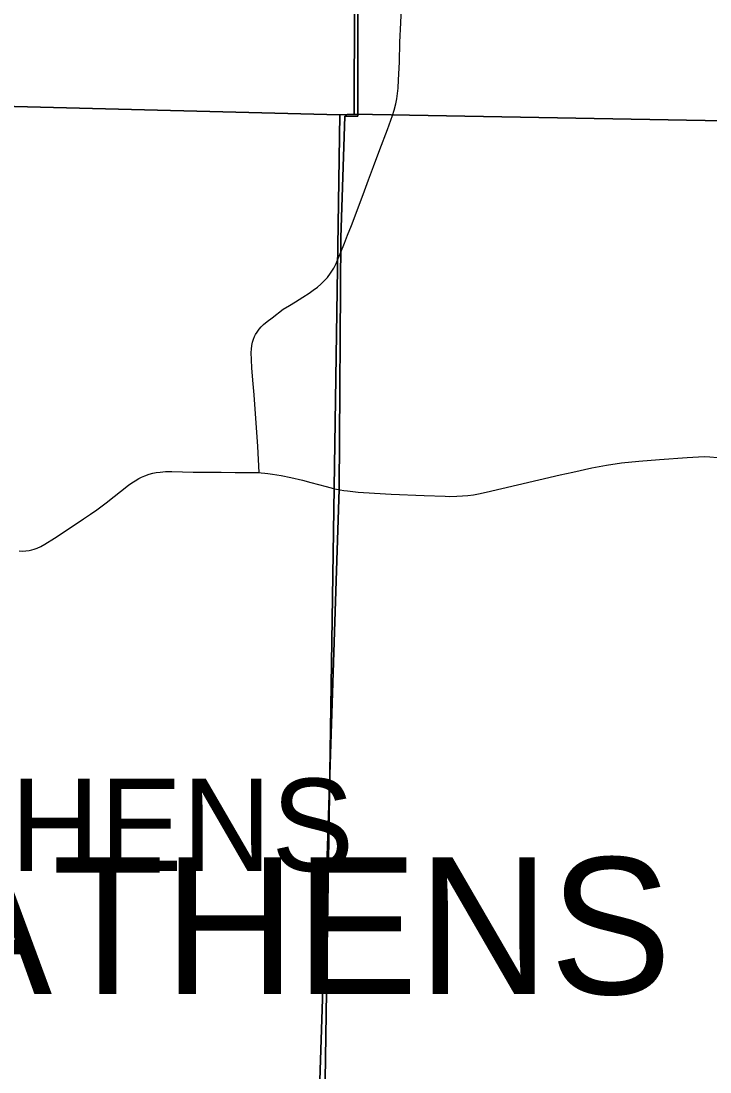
# Model space of a CAD drawing. Extents: x 0 to 34, y 0 to 22.
# Drawn here: x 5.947 to 6.653, y 17.611 to 18.687 of the extents above; entities that cross this region are included whole.
import ezdxf

# ---------------------------------------------------------------- set-up
doc = ezdxf.new("R2010")
doc.units = 0
for name, color, linetype in [('GM_X_Corporation', 7, 'Continuous'), ('GM_X_Corporation_Text', 7, 'Continuous'), ('GM_X_County_Road', 7, 'Continuous'), ('GM_X_State_Route', 7, 'Continuous'), ('SH_Text', 7, 'Continuous')]:
    doc.layers.add(name, color=color, linetype=linetype)

msp = doc.modelspace()

# ---------------------------------------------------------------- linework, layer by layer
at = {"layer": 'GM_X_Corporation'}
for points in [[(6.2895, 20.4), (2.6, 20.4), (2.6, 16.6918), (3.1555, 16.6686), (3.1684, 16.6682), (4.0515, 16.6368), (4.1011, 16.6362), (4.1867, 16.6352), (4.5473, 16.6256), (4.6351, 16.6229), (5.4202, 16.5982), (6.0834, 16.5816), (6.2194, 16.578), (6.2729, 18.2077), (6.2744, 18.4654), (6.2786, 18.5898), (6.292, 18.5898), (6.2926, 19.1539), (6.2942, 19.6131), (6.2595, 19.6124)], [(9.4, 16.4853), (9.4, 20.4), (6.2895, 20.4), (6.2595, 19.6124), (6.2942, 19.6131), (6.2926, 19.1539), (6.292, 18.5898), (6.2786, 18.5898), (6.2744, 18.4654), (6.2729, 18.2077), (6.2194, 16.578), (8.0963, 16.5226), (9.09, 16.4927)], [(6.258, 19.6163), (6.2913, 19.615), (6.2882, 18.592), (6.2734, 18.5913), (5.2602, 18.6174), (5.2887, 19.6211)], [(6.2913, 19.615), (7.2834, 19.5867), (7.3046, 19.5855), (7.291, 18.5737), (6.2882, 18.592)], [(6.2734, 18.5913), (6.258, 17.5799), (5.2318, 17.611), (5.2602, 18.6174)], [(6.2734, 18.5913), (6.2882, 18.592), (7.291, 18.5737), (7.261, 17.5518), (6.258, 17.5799)]]:
    msp.add_lwpolyline(points, close=True, dxfattribs=at)
at = {"layer": 'GM_X_County_Road'}
for points in [[(6.2814, 18.4679), (6.2855, 18.478), (6.2974, 18.5095), (6.3029, 18.5247), (6.3079, 18.5382), (6.3146, 18.5558), (6.3222, 18.5763), (6.3258, 18.5857), (6.3275, 18.5907), (6.3291, 18.5962), (6.3307, 18.6026), (6.3317, 18.6078), (6.3325, 18.6133), (6.3331, 18.6185), (6.3336, 18.6271), (6.3345, 18.6453), (6.3351, 18.6659), (6.3359, 18.6855), (6.3368, 18.7017)], [(6.1907, 18.2247), (6.1895, 18.2514), (6.1856, 18.3043), (6.1845, 18.3195), (6.1834, 18.3321), (6.1829, 18.3404), (6.1828, 18.3478), (6.183, 18.3513), (6.1833, 18.355), (6.184, 18.3582), (6.1849, 18.3614), (6.1861, 18.3642), (6.1872, 18.3662), (6.1887, 18.3685), (6.1908, 18.3716), (6.1928, 18.374), (6.1953, 18.3764), (6.199, 18.3796), (6.2041, 18.3834), (6.2156, 18.392), (6.2218, 18.396), (6.2281, 18.3997), (6.2357, 18.4044), (6.242, 18.4085), (6.2463, 18.4116), (6.2505, 18.4147), (6.2541, 18.4178), (6.2576, 18.4212), (6.2607, 18.4247), (6.2638, 18.429), (6.2673, 18.4343), (6.2698, 18.4391), (6.2719, 18.4439), (6.2738, 18.4488), (6.2783, 18.4597), (6.2814, 18.4679)]]:
    msp.add_lwpolyline(points, dxfattribs=at)
at = {"layer": 'GM_X_State_Route'}
for points in [[(6.2702, 18.2078), (6.2776, 18.2065), (6.2812, 18.2059), (6.2921, 18.2045), (6.2976, 18.2042), (6.3262, 18.2027), (6.3598, 18.2013), (6.3813, 18.2005), (6.3863, 18.2003), (6.3932, 18.2005), (6.3992, 18.2008), (6.4047, 18.2013), (6.4105, 18.202), (6.4154, 18.2029), (6.4233, 18.2046), (6.4556, 18.212), (6.4992, 18.2223), (6.5122, 18.225), (6.5317, 18.2296), (6.5466, 18.2324), (6.562, 18.2346), (6.5799, 18.2365), (6.6008, 18.2382), (6.6291, 18.2403), (6.6409, 18.2409), (6.647, 18.2411), (6.6523, 18.2409), (6.6602, 18.2402)], [(5.9451, 18.1445), (5.9485, 18.1443), (5.9518, 18.1444), (5.9552, 18.1448), (5.9579, 18.1454), (5.9604, 18.1461), (5.9635, 18.1474), (5.9673, 18.1491), (5.9713, 18.1514), (5.9813, 18.1574), (5.9892, 18.1626), (5.9957, 18.167), (6.0034, 18.1722), (6.0109, 18.1772), (6.018, 18.182), (6.0246, 18.1867), (6.0342, 18.1938), (6.0572, 18.2117), (6.0606, 18.2142), (6.0639, 18.2164), (6.0675, 18.2185), (6.0704, 18.22), (6.0737, 18.2215), (6.0782, 18.2232), (6.082, 18.2242), (6.0855, 18.2249), (6.0894, 18.2253), (6.0949, 18.2257), (6.1015, 18.2257), (6.1232, 18.2253), (6.1378, 18.2252), (6.1519, 18.225), (6.1663, 18.2249), (6.1841, 18.2247), (6.1907, 18.2247)], [(6.1907, 18.2247), (6.1928, 18.2246), (6.1965, 18.2242), (6.1996, 18.2237), (6.2045, 18.2232), (6.2133, 18.2217), (6.2233, 18.2198), (6.2353, 18.2169), (6.2437, 18.2146), (6.2596, 18.2104), (6.2669, 18.2085), (6.2702, 18.2078)]]:
    msp.add_lwpolyline(points, dxfattribs=at)

# ---------------------------------------------------------------- texts
at = {"layer": 'GM_X_Corporation_Text'}
msp.add_text('NEW ATHENS', height=0.0947, rotation=0, dxfattribs=at).set_placement((5.4437, 17.8164))
at = {"layer": 'SH_Text'}
msp.add_text('NEW ATHENS', height=0.14, dxfattribs=at).set_placement((5.3652, 17.6903))

doc.saveas('drawing.dxf')
